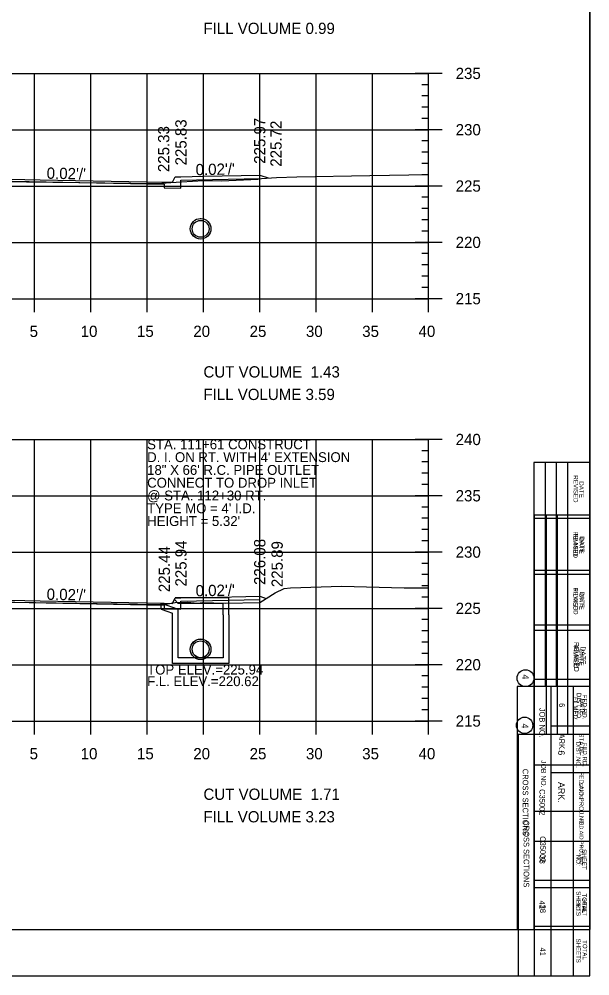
# Model space of a CAD drawing. Extents: x 1367903 to 1373764, y 376865 to 382130.
# Drawn here: x 1372941.1 to 1373042.4, y 377280.6 to 377450.5 of the extents above; entities that cross this region are included whole.
import ezdxf

# ---------------------------------------------------------------- set-up
doc = ezdxf.new("R2010")
doc.units = 0
for name, color, linetype in [('R_Axis', 7, 'Continuous'), ('R_Axis Annot', 7, 'Continuous'), ('R_Border', 7, 'Continuous'), ('R_Border Notes', 7, 'Continuous'), ('R_Border PE', 7, 'Continuous'), ('R_Draft', 7, 'Continuous'), ('R_Exist Surface', 7, 'Continuous'), ('R_Fin Surface', 7, 'Continuous'), ('R_Fin Surface Annot', 7, 'Continuous'), ('R_Grid', 7, 'Continuous'), ('R_Water', 7, 'Continuous'), ('R_Water Annot', 7, 'Continuous')]:
    doc.layers.add(name, color=color, linetype=linetype)

msp = doc.modelspace()

# ---------------------------------------------------------------- linework, layer by layer
for p, q in [((1372966.3, 377346.76), (1372969.3, 377345.72)), ((1372968.64, 377347.39), (1372968.8, 377347.72)), ((1372968.64, 377347.39), (1372969.3, 377346.72)), ((1372978.3, 377347.72), (1372968.8, 377347.72)), ((1372977.3, 377346.72), (1372969.3, 377346.72)), ((1372977.3, 377344.72), (1372977.3, 377346.72)), ((1372978.3, 377344.72), (1372978.3, 377347.72)), ((1372966.3, 377345.7), (1372968.3, 377345.01)), ((1372968.3, 377344.72), (1372968.3, 377345.01)), ((1372969.3, 377344.72), (1372969.3, 377345.72))]:
    msp.add_line(p, q)
for points in [[(1372897.8, 377422.5), (1372897.8, 377421.83), (1372897.8, 377421.83), (1372897.8, 377420.47), (1372900.8, 377420.53), (1372900.8, 377421.19), (1372933.8, 377421.85), (1372966.8, 377421.19), (1372966.8, 377420.53), (1372969.8, 377420.47), (1372969.8, 377421.91), (1372983.8, 377422.19), (1372983.8, 377422.78)], [(1372897.8, 377347.72), (1372897.8, 377347.05), (1372897.8, 377347.05), (1372897.8, 377345.69), (1372900.8, 377345.75), (1372900.8, 377346.41), (1372933.8, 377347.07), (1372966.8, 377346.41), (1372966.8, 377345.75), (1372969.8, 377345.69), (1372969.8, 377347.13), (1372983.8, 377347.41), (1372983.8, 377348)], [(1372966.3, 377345.7), (1372966.3, 377346.76)]]:
    msp.add_lwpolyline(points)
at = {"layer": 'R_Axis'}
for p, q in [((1373016.2, 377440.84), (1373011.4, 377440.84)), ((1373013.8, 377400.84), (1373013.8, 377440.84)), ((1373013.8, 377438.84), (1373012.6, 377438.84)), ((1373013.8, 377436.84), (1373012.6, 377436.84)), ((1373013.8, 377434.84), (1373012.6, 377434.84)), ((1373013.8, 377432.84), (1373012.6, 377432.84)), ((1373016.2, 377430.84), (1373011.4, 377430.84)), ((1373013.8, 377428.84), (1373012.6, 377428.84)), ((1373013.8, 377426.84), (1373012.6, 377426.84)), ((1373013.8, 377424.84), (1373012.6, 377424.84)), ((1373013.8, 377422.84), (1373012.6, 377422.84)), ((1373016.2, 377420.84), (1373011.4, 377420.84)), ((1373013.8, 377418.84), (1373012.6, 377418.84)), ((1373013.8, 377416.84), (1373012.6, 377416.84)), ((1373013.8, 377414.84), (1373012.6, 377414.84)), ((1373013.8, 377412.84), (1373012.6, 377412.84)), ((1373016.2, 377410.84), (1373011.4, 377410.84)), ((1373013.8, 377408.84), (1373012.6, 377408.84)), ((1373013.8, 377406.84), (1373012.6, 377406.84)), ((1373013.8, 377404.84), (1373012.6, 377404.84)), ((1372943.8, 377398.44), (1372943.8, 377403.24)), ((1372953.8, 377398.44), (1372953.8, 377403.24)), ((1372963.8, 377398.44), (1372963.8, 377403.24)), ((1372973.8, 377398.44), (1372973.8, 377403.24)), ((1372983.8, 377398.44), (1372983.8, 377403.24)), ((1372993.8, 377398.44), (1372993.8, 377403.24)), ((1373003.8, 377398.44), (1373003.8, 377403.24)), ((1373013.8, 377402.84), (1373012.6, 377402.84)), ((1373013.8, 377398.44), (1373013.8, 377403.24)), ((1372853.8, 377400.84), (1373013.8, 377400.84)), ((1373016.2, 377400.84), (1373011.4, 377400.84)), ((1373016.2, 377375.84), (1373011.4, 377375.84)), ((1373013.8, 377325.84), (1373013.8, 377375.84)), ((1373013.8, 377373.84), (1373012.6, 377373.84)), ((1373013.8, 377371.84), (1373012.6, 377371.84)), ((1373013.8, 377369.84), (1373012.6, 377369.84)), ((1373013.8, 377367.84), (1373012.6, 377367.84)), ((1373016.2, 377365.84), (1373011.4, 377365.84)), ((1373013.8, 377363.84), (1373012.6, 377363.84)), ((1373013.8, 377361.84), (1373012.6, 377361.84)), ((1373013.8, 377359.84), (1373012.6, 377359.84)), ((1373013.8, 377357.84), (1373012.6, 377357.84)), ((1373016.2, 377355.84), (1373011.4, 377355.84)), ((1373013.8, 377353.84), (1373012.6, 377353.84)), ((1373013.8, 377351.84), (1373012.6, 377351.84)), ((1373013.8, 377349.84), (1373012.6, 377349.84)), ((1373013.8, 377347.84), (1373012.6, 377347.84)), ((1373016.2, 377345.84), (1373011.4, 377345.84)), ((1373013.8, 377343.84), (1373012.6, 377343.84)), ((1373013.8, 377341.84), (1373012.6, 377341.84)), ((1373013.8, 377339.84), (1373012.6, 377339.84)), ((1373013.8, 377337.84), (1373012.6, 377337.84)), ((1373016.2, 377335.84), (1373011.4, 377335.84)), ((1373013.8, 377333.84), (1373012.6, 377333.84)), ((1373013.8, 377331.84), (1373012.6, 377331.84)), ((1373013.8, 377329.84), (1373012.6, 377329.84)), ((1372943.8, 377323.44), (1372943.8, 377328.24)), ((1372953.8, 377323.44), (1372953.8, 377328.24)), ((1372963.8, 377323.44), (1372963.8, 377328.24)), ((1372973.8, 377323.44), (1372973.8, 377328.24)), ((1372983.8, 377323.44), (1372983.8, 377328.24)), ((1372993.8, 377323.44), (1372993.8, 377328.24)), ((1373003.8, 377323.44), (1373003.8, 377328.24)), ((1373013.8, 377327.84), (1373012.6, 377327.84)), ((1373013.8, 377323.44), (1373013.8, 377328.24)), ((1372853.8, 377325.84), (1373013.8, 377325.84)), ((1373016.2, 377325.84), (1373011.4, 377325.84))]:
    msp.add_line(p, q, dxfattribs=at)
at = {"layer": 'R_Border'}
for p, q in [((1373042.43, 377280.59), (1373042.43, 377611.47)), ((1373042.43, 377446.03), (1373042.43, 377446.03)), ((1373032.62, 377280.59), (1373032.62, 377362.43)), ((1373032.62, 377362.43), (1373042.43, 377362.43)), ((1373032.62, 377362.43), (1373034.65, 377362.43)), ((1373034.65, 377362.43), (1373034.65, 377323.46)), ((1373036.6, 377362.43), (1373036.6, 377323.46)), ((1373038.45, 377362.43), (1373038.45, 377323.46)), ((1373032.62, 377352.62), (1373042.24, 377352.62)), ((1373032.62, 377342.9), (1373042.24, 377342.9)), ((1373032.62, 377333.27), (1373042.24, 377333.27)), ((1373042.43, 377323.46), (1373029.7, 377323.46)), ((1373029.7, 377323.46), (1373029.7, 377280.59)), ((1373035.53, 377280.59), (1373035.53, 377323.46)), ((1373039.51, 377280.59), (1373039.51, 377323.46)), ((1373042.43, 377316.65), (1373035.53, 377316.65)), ((1373042.43, 377309.75), (1373032.62, 377309.75)), ((1373042.43, 377296.24), (1373032.62, 377296.24)), ((1373042.43, 377289.33), (1373032.62, 377289.33)), ((1372838.11, 377280.59), (1373042.43, 377280.59))]:
    msp.add_line(p, q, dxfattribs=at)
msp.add_circle((1373030.84, 377325.07), 1.46, dxfattribs=at)
at = {"layer": 'R_Border PE'}
for p, q in [((1373042.43, 377603.25), (1373042.43, 377288.8)), ((1373032.48, 377371.74), (1373032.48, 377288.8)), ((1373042.43, 377371.74), (1373032.48, 377371.74)), ((1373034.47, 377371.74), (1373034.47, 377331.96)), ((1373036.46, 377371.74), (1373036.46, 377331.96)), ((1373038.45, 377371.74), (1373038.45, 377331.96)), ((1373042.43, 377361.8), (1373032.48, 377361.8)), ((1373042.43, 377351.85), (1373032.48, 377351.85)), ((1373042.43, 377341.91), (1373032.48, 377341.91)), ((1373042.43, 377331.96), (1373029.5, 377331.96)), ((1373029.5, 377331.96), (1373029.5, 377288.8)), ((1373035.47, 377331.96), (1373035.47, 377288.8)), ((1373039.45, 377331.96), (1373039.45, 377288.8)), ((1373035.53, 377325), (1373042.43, 377325)), ((1373032.62, 377318.04), (1373042.43, 377318.04)), ((1373032.62, 377304.51), (1373042.43, 377304.51)), ((1373032.62, 377297.55), (1373042.43, 377297.55)), ((1372838.11, 377288.8), (1373042.43, 377288.8)), ((1373039.54, 377288.8), (1373039.54, 377288.8))]:
    msp.add_line(p, q, dxfattribs=at)
msp.add_circle((1373030.99, 377333.45), 1.49, dxfattribs=at)
at = {"layer": 'R_Exist Surface'}
for points in [[(1372933.06, 377421.73), (1372960.89, 377421.36), (1372965.6, 377421.3), (1372968.03, 377421.45), (1372973.73, 377421.81), (1372977.02, 377421.79), (1372983.52, 377422.05), (1372983.55, 377422.11), (1372984.13, 377422.2), (1372986.8, 377422.35), (1372990.4, 377422.48), (1373003.33, 377422.71), (1373013.8, 377422.9)], [(1372932.95, 377347.09), (1372954.92, 377346.69), (1372965.64, 377346.55), (1372967.09, 377346.58), (1372968.77, 377346.87), (1372970.99, 377346.94), (1372972.75, 377346.76), (1372973.62, 377346.9), (1372977.69, 377346.79), (1372983.79, 377346.89), (1372986.56, 377348.6), (1372988.13, 377349.35), (1372989.25, 377349.48), (1372998.29, 377349.77), (1373009.47, 377349.52), (1373013.8, 377349.5)]]:
    msp.add_lwpolyline(points, dxfattribs=at)
at = {"layer": 'R_Fin Surface'}
for points in [[(1372893.62, 377421.1), (1372897.8, 377422.5), (1372898.8, 377422.5), (1372899.3, 377421.5), (1372900.8, 377421.53), (1372922.8, 377421.97), (1372933.8, 377422.19), (1372944.8, 377421.97), (1372966.8, 377421.53), (1372968.3, 377421.5), (1372968.8, 377422.5), (1372969.8, 377422.5), (1372973.8, 377422.58), (1372983.8, 377422.78), (1372985.32, 377422.27)], [(1372893.44, 377346.26), (1372897.8, 377347.72), (1372898.8, 377347.72), (1372899.3, 377346.72), (1372900.8, 377346.75), (1372922.8, 377347.19), (1372933.8, 377347.41), (1372944.8, 377347.19), (1372966.8, 377346.75), (1372968.3, 377346.72), (1372968.8, 377347.72), (1372969.8, 377347.72), (1372973.8, 377347.8), (1372983.8, 377348), (1372984.96, 377347.61)]]:
    msp.add_lwpolyline(points, dxfattribs=at)
at = {"layer": 'R_Grid'}
for p, q in [((1372853.8, 377440.84), (1373013.8, 377440.84)), ((1372943.8, 377400.84), (1372943.8, 377440.84)), ((1372953.8, 377400.84), (1372953.8, 377440.84)), ((1372963.8, 377400.84), (1372963.8, 377440.84)), ((1372973.8, 377400.84), (1372973.8, 377440.84)), ((1372983.8, 377400.84), (1372983.8, 377440.84)), ((1372993.8, 377400.84), (1372993.8, 377440.84)), ((1373003.8, 377400.84), (1373003.8, 377440.84)), ((1373013.8, 377400.84), (1373013.8, 377440.84)), ((1372853.8, 377430.84), (1373013.8, 377430.84)), ((1372853.8, 377420.84), (1373013.8, 377420.84)), ((1372853.8, 377410.84), (1373013.8, 377410.84)), ((1372853.8, 377400.84), (1373013.8, 377400.84)), ((1372853.8, 377375.84), (1373013.8, 377375.84)), ((1372943.8, 377325.84), (1372943.8, 377375.84)), ((1372953.8, 377325.84), (1372953.8, 377375.84)), ((1372963.8, 377325.84), (1372963.8, 377375.84)), ((1372973.8, 377325.84), (1372973.8, 377375.84)), ((1372983.8, 377325.84), (1372983.8, 377375.84)), ((1372993.8, 377325.84), (1372993.8, 377375.84)), ((1373003.8, 377325.84), (1373003.8, 377375.84)), ((1373013.8, 377325.84), (1373013.8, 377375.84)), ((1372853.8, 377365.84), (1373013.8, 377365.84)), ((1372853.8, 377355.84), (1373013.8, 377355.84)), ((1372853.8, 377345.84), (1373013.8, 377345.84)), ((1372853.8, 377335.84), (1373013.8, 377335.84)), ((1372853.8, 377325.84), (1373013.8, 377325.84))]:
    msp.add_line(p, q, dxfattribs=at)
at = {"layer": 'R_Water'}
for p, q in [((1372973.3, 377415.11), (1372973.3, 377415.06)), ((1372973.3, 377414.78), (1372973.3, 377414.73)), ((1372973.3, 377411.78), (1372973.3, 377411.73)), ((1372973.3, 377411.44), (1372973.3, 377411.39))]:
    msp.add_line(p, q, dxfattribs=at)
for points in [[(1372978.3, 377344.72), (1372978.3, 377336.07), (1372973.3, 377336.07), (1372968.3, 377336.07), (1372968.3, 377344.72)], [(1372977.3, 377344.72), (1372977.3, 377337.07), (1372973.3, 377337.07), (1372969.3, 377337.07), (1372969.3, 377344.72)]]:
    msp.add_lwpolyline(points, dxfattribs=at)
for centre, radius in [((1372973.3, 377413.25), 1.83), ((1372973.3, 377413.25), 1.5), ((1372973.3, 377338.58), 1.83), ((1372973.3, 377338.57), 1.83), ((1372973.3, 377338.58), 1.5), ((1372973.3, 377338.57), 1.5)]:
    msp.add_circle(centre, radius, dxfattribs=at)

# ---------------------------------------------------------------- texts
at = {"layer": 'R_Axis Annot'}
for s, p in [('FILL VOLUME 0.99', (1372973.8, 377447.84)), ('235', (1373018.6, 377439.84)), ('230', (1373018.6, 377429.84)), ('225', (1373018.6, 377419.84)), ('220', (1373018.6, 377409.84)), ('215', (1373018.6, 377399.84)), ('5', (1372942.93, 377394.04)), ('10', (1372952, 377394.04)), ('15', (1372962, 377394.04)), ('20', (1372972, 377394.04)), ('25', (1372982, 377394.04)), ('30', (1372992, 377394.04)), ('35', (1373002, 377394.04)), ('40', (1373012, 377394.04)), ('CUT VOLUME  1.43', (1372973.8, 377386.84)), ('FILL VOLUME 3.59', (1372973.8, 377382.84)), ('240', (1373018.6, 377374.84)), ('235', (1373018.6, 377364.84)), ('230', (1373018.6, 377354.84)), ('225', (1373018.6, 377344.84)), ('220', (1373018.6, 377334.84)), ('215', (1373018.6, 377324.84)), ('5', (1372942.93, 377319.04)), ('10', (1372952, 377319.04)), ('15', (1372962, 377319.04)), ('20', (1372972, 377319.04)), ('25', (1372982, 377319.04)), ('30', (1372992, 377319.04)), ('35', (1373002, 377319.04)), ('40', (1373012, 377319.04)), ('CUT VOLUME  1.71', (1372973.8, 377311.84)), ('FILL VOLUME 3.23', (1372973.8, 377307.84))]:
    msp.add_text(s, height=2, dxfattribs=at).set_placement(p)
at = {"layer": 'R_Border'}
for s, height, p in [('REVISED', 0.778, (1373039.51, 377359.51)), ('DATE', 0.778, (1373040.68, 377358.64)), ('FILMED', 0.778, (1373039.51, 377349.41)), ('DATE', 0.778, (1373040.68, 377348.82)), ('REVISED', 0.875, (1373039.62, 377339.88)), ('DATE', 0.875, (1373040.78, 377339.1)), ('FILMED', 0.778, (1373039.51, 377330.16)), ('DATE', 0.778, (1373040.68, 377329.77)), ('4', 1.17, (1373030.33, 377325.4)), ('DIST.NO.', 0.778, (1373040.01, 377322.19)), ('FED.RD.', 0.778, (1373041.17, 377321.99)), ('6', 1.17, (1373036.79, 377320.63)), ('JOB NO.', 0.875, (1373033.78, 377318.88)), ('ARK.', 1.166, (1373036.79, 377315)), ('STATE', 0.681, (1373040.49, 377314.9)), ('FED.AID PROJ.NO.', 0.6805, (1373040.59, 377308.49)), ('SHEET', 0.681, (1373041.17, 377294.39)), ('NO.', 0.681, (1373040.01, 377293.61)), ('SHEETS', 0.778, (1373040.01, 377287.2)), ('TOTAL', 0.778, (1373041.17, 377286.91))]:
    msp.add_text(s, height=height, rotation=270, dxfattribs=at).set_placement(p)
at = {"layer": 'R_Border Notes'}
for s, height, p in [('CROSS SECTIONS', 0.9945, (1373030.66, 377308.2)), ('C35002', 0.995, (1373033.58, 377305.39)), ('38', 0.995, (1373033.58, 377293.23)), ('41', 0.995, (1373033.58, 377285.62))]:
    msp.add_text(s, height=height, rotation=270, dxfattribs=at).set_placement(p)
at = {"layer": 'R_Border PE'}
for s, height, p in [('REVISED', 0.796, (1373039.53, 377369.47)), ('DATE', 0.796, (1373040.56, 377368.41)), ('FILMED', 0.796, (1373039.53, 377359.12)), ('DATE', 0.796, (1373040.56, 377358.47)), ('REVISED', 0.796, (1373039.53, 377349.57)), ('DATE', 0.796, (1373040.56, 377348.52)), ('FILMED', 0.796, (1373039.53, 377339.23)), ('DATE', 0.796, (1373040.56, 377338.58)), ('4', 1.19, (1373030.4, 377334.12)), ('DIST.NO.', 0.796, (1373040.1, 377330.83)), ('FED.RD.', 0.796, (1373041.13, 377330.52)), ('JOB NO.', 0.995, (1373033.48, 377328.19)), ('6', 0.995, (1373036.96, 377329.02)), ('ARK.', 0.995, (1373036.96, 377323.6)), ('STATE', 0.796, (1373040.54, 377323.66)), ('CROSS SECTIONS', 0.9945, (1373030.5, 377317.35)), ('FED.AID PROJ.NO.', 0.7956, (1373040.54, 377316.88)), ('C35002', 0.995, (1373033.48, 377313.75)), ('SHEET', 0.796, (1373041.06, 377303.09)), ('38', 0.995, (1373033.48, 377301.96)), ('NO.', 0.796, (1373040.02, 377302.11)), ('SHEETS', 0.796, (1373040.02, 377295.62)), ('41', 0.995, (1373033.48, 377293.96)), ('TOTAL', 0.796, (1373041.06, 377295.23))]:
    msp.add_text(s, height=height, rotation=270, dxfattribs=at).set_placement(p)
at = {"layer": 'R_Draft'}
for s, p in [('STA. 111+61 CONSTRUCT', (1372963.8, 377374.09)), ("D. I. ON RT. WITH 4' EXTENSION", (1372963.8, 377371.82)), ('18" X 66\' R.C. PIPE OUTLET', (1372963.8, 377369.55)), ('CONNECT TO DROP INLET', (1372963.8, 377367.28)), ('@ STA. 112+30 RT.', (1372963.8, 377365.01)), ("TYPE MO = 4' I.D.", (1372963.8, 377362.74)), ("HEIGHT = 5.32'", (1372963.8, 377360.47))]:
    msp.add_text(s, height=1.75, dxfattribs=at).set_placement(p)
at = {"layer": 'R_Fin Surface Annot'}
for s, rotation, p in [('225.33', 90, (1372967.74, 377423.31)), ('225.83', 90, (1372970.8, 377424.5)), ('225.97', 90, (1372984.8, 377424.78)), ('225.72', 90, (1372987.69, 377424.27)), ("0.02'/'", 1.1458, (1372972.43, 377422.75)), ("0.02'/'", 358.8542, (1372945.94, 377422.14)), ('225.44', 90, (1372967.84, 377348.72)), ('225.94', 90, (1372970.8, 377349.72)), ('226.08', 90, (1372984.8, 377350)), ('225.89', 90, (1372987.89, 377349.61)), ("0.02'/'", 1.1458, (1372972.43, 377347.97)), ("0.02'/'", 358.8542, (1372945.94, 377347.37))]:
    msp.add_text(s, height=2, rotation=rotation, dxfattribs=at).set_placement(p)
at = {"layer": 'R_Water Annot'}
for s, p in [('TOP ELEV.=225.94', (1372963.8, 377334.09)), ('F.L. ELEV.=220.62', (1372963.8, 377332.03))]:
    msp.add_text(s, height=1.75, dxfattribs=at).set_placement(p)

doc.saveas('drawing.dxf')
